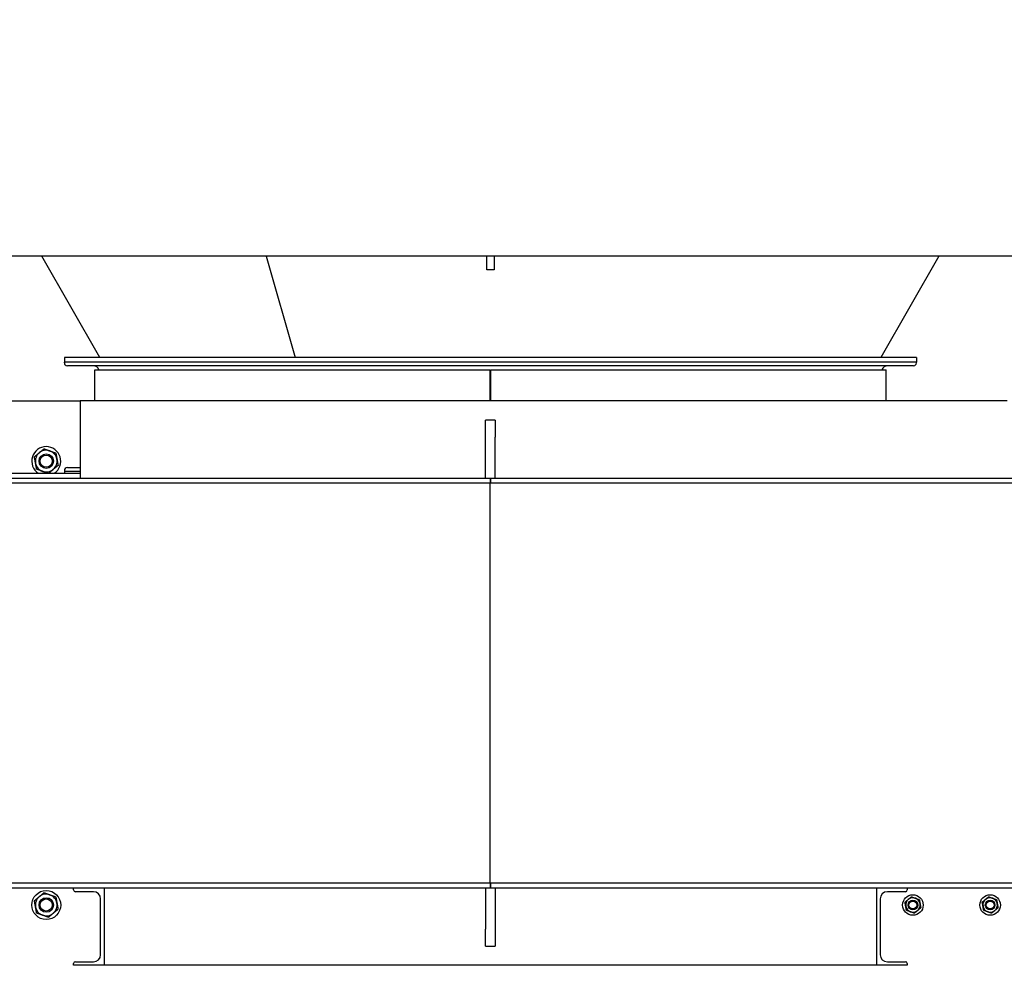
# Model space of a CAD drawing. Header units: inches. Extents: x 5 to 1128, y -85 to 748.
# Tile 328 of 656: x 393 to 444, y 612 to 661. Entities that reach past the tile are written whole.
import ezdxf

# ---------------------------------------------------------------- set-up
doc = ezdxf.new("R2010")
doc.units = ezdxf.units.IN
doc.header["$LTSCALE"] = 32
doc.header["$MEASUREMENT"] = 0
doc.layers.add('Dimension (ANSI)', color=7, linetype='Continuous', lineweight=25)
doc.layers.add('Visible (ANSI)', color=7, linetype='Continuous', lineweight=30)
doc.styles.add('Note Text (ANSI)', font='tahoma.ttf')
doc.dimstyles.new('SB Fraction-16 (ANSI)', dxfattribs={"dimscale": 32, "dimtxt": 0.125, "dimasz": 0.098425, "dimexe": 0.125, "dimexo": 0.0625, "dimgap": 0.031496, "dimtad": 0, "dimtih": 1, "dimtoh": 1, "dimdec": 4, "dimrnd": 1e-08, "dimzin": 0, "dimdsep": 46, "dimlunit": 5, "dimtxsty": 'Note Text (ANSI)', "dimcen": 0.09, "dimdle": 0.393701, "dimclrd": 256, "dimclre": 256, "dimclrt": 256, "dimadec": 0, "dimazin": 3, "dimtfac": 0.96, "dimtofl": 0, "dimtmove": 0, "dimatfit": 3, "dimfxl": 1, "dimfrac": 2, "dimtolj": 1, "dimtzin": 12, "dimlwd": -1, "dimlwe": -1, "dimarcsym": 0})

# ---------------------------------------------------------------- blocks, each defined once
blk = doc.blocks.new('*D19')
at = {"layer": 'Defpoints', "color": 0, "transparency": 16777216}
for p in [(484.781, 699.94), (324.685, 555.94), (484.781, 555.94)]:
    blk.add_point(p, dxfattribs=at)
at = {"layer": 'Dimension (ANSI)', "transparency": 16777216}
for p, q in [((482.781, 699.94), (320.685, 699.94)), ((324.685, 696.79), (324.685, 635.454)), ((324.685, 559.089), (324.685, 629.425)), ((482.781, 555.94), (320.685, 555.94))]:
    blk.add_line(p, q, dxfattribs=at)
for points in [[(324.16, 696.79), (325.21, 696.79), (324.685, 699.94)], [(324.16, 559.089), (325.21, 559.089), (324.685, 555.94)]]:
    blk.add_solid(points, dxfattribs=at)
at = {"layer": 'Dimension (ANSI)', "transparency": 16777216, "insert": (320.552, 634.446), "char_height": 4, "attachment_point": 1, "style": 'Note Text (ANSI)'}
blk.add_mtext('\\A1;144', dxfattribs=at)

msp = doc.modelspace()

# ---------------------------------------------------------------- linework, layer by layer
at = {"layer": 'Visible (ANSI)'}
for p, q in [((444.71813, 648.56478), (390.21813, 648.56478)), ((397.25068, 643.31478), (394.24768, 648.56478)), ((405.85791, 648.56478), (407.35941, 643.31478)), ((405.85791, 648.56478), (407.35941, 643.31478)), ((417.28063, 647.84603), (417.28063, 648.56478)), ((417.65563, 648.56478), (417.65563, 647.84603)), ((440.68858, 648.56478), (437.68558, 643.31478)), ((440.68858, 648.56478), (437.68558, 643.31478)), ((417.65563, 647.84603), (417.28063, 647.84603)), ((439.53063, 643.31478), (395.40563, 643.31478)), ((395.40563, 643.31478), (395.40563, 643.06478)), ((439.53063, 643.06478), (395.40563, 643.06478)), ((395.40563, 643.03358), (395.40563, 643.06478)), ((439.53063, 643.06478), (395.40563, 643.06478)), ((439.53063, 643.31478), (439.53063, 643.06478)), ((439.53063, 643.03358), (439.53063, 643.06478)), ((439.37433, 642.87728), (395.56193, 642.87728)), ((396.97663, 642.67958), (417.45237, 642.67958)), ((396.97663, 641.06478), (396.97663, 642.67958)), ((417.4525, 642.67958), (417.45237, 642.67958)), ((417.45237, 641.06478), (417.45237, 642.67958)), ((417.4525, 641.06478), (417.4525, 642.67958)), ((417.4839, 642.67958), (417.48376, 642.67958)), ((417.48376, 641.06478), (417.48376, 642.67958)), ((417.4839, 642.67958), (437.95963, 642.67958)), ((417.4839, 641.06478), (417.4839, 642.67958)), ((437.95963, 641.06478), (437.95963, 642.67958)), ((390.71813, 641.06478), (396.21813, 641.06478)), ((396.21813, 641.06478), (396.21813, 637.06478)), ((444.21813, 641.06478), (396.21813, 641.06478)), ((417.21813, 639.18978), (417.21813, 640.06478)), ((417.71813, 640.06478), (417.21813, 640.06478)), ((417.71813, 640.06478), (417.71813, 639.18978)), ((417.21813, 637.06478), (417.21813, 639.18978)), ((417.71813, 637.06478), (417.71813, 639.18978)), ((391.21813, 637.31478), (396.21813, 637.31478)), ((395.40563, 637.45058), (395.40563, 637.41938)), ((395.40563, 637.41938), (395.40563, 637.31478)), ((395.40563, 637.41938), (396.21813, 637.41938)), ((395.40563, 637.41938), (396.21813, 637.41938)), ((395.56193, 637.60688), (396.21813, 637.60688)), ((382.71443, 636.81478), (417.44495, 636.81478)), ((382.96443, 637.06478), (396.21813, 637.06478)), ((396.21813, 637.06478), (396.36824, 637.06478)), ((396.36824, 637.06478), (417.46555, 637.06478)), ((417.44495, 636.81478), (417.44495, 616.06478)), ((417.44495, 636.81478), (465.74154, 636.81478)), ((417.44495, 636.81478), (417.44495, 616.06478)), ((417.46555, 637.06478), (417.46813, 637.06478)), ((417.46813, 636.81478), (417.46813, 637.06478)), ((417.46813, 637.06478), (417.46813, 636.81478)), ((417.46813, 637.06478), (465.49154, 637.06478)), ((417.44495, 616.06478), (382.71443, 616.06478)), ((465.74154, 616.06478), (417.44495, 616.06478)), ((417.46813, 615.81478), (417.46813, 616.06478)), ((417.46813, 616.06478), (417.46813, 615.81478)), ((417.46555, 615.81478), (382.96443, 615.81478)), ((395.88413, 615.72278), (395.88413, 615.81478)), ((396.91613, 615.63078), (395.97613, 615.63078)), ((397.46813, 615.81478), (397.46813, 611.81478)), ((417.21813, 615.81478), (417.21813, 613.68978)), ((417.46813, 615.81478), (417.46555, 615.81478)), ((465.49154, 615.81478), (417.46813, 615.81478)), ((417.71813, 615.81478), (417.71813, 613.68978)), ((437.46813, 611.81478), (437.46813, 615.81478)), ((438.96013, 615.63078), (438.02013, 615.63078)), ((439.05213, 615.81478), (439.05213, 615.72278)), ((397.28413, 612.36678), (397.28413, 615.26278)), ((437.65213, 615.26278), (437.65213, 612.36678)), ((417.21813, 612.81478), (417.21813, 613.68978)), ((417.71813, 613.68978), (417.71813, 612.81478)), ((417.21813, 612.81478), (417.71813, 612.81478)), ((395.88413, 611.81478), (395.88413, 611.90678)), ((397.46813, 611.81478), (395.88413, 611.81478)), ((395.97613, 611.99878), (396.91613, 611.99878)), ((437.46813, 611.81478), (397.46813, 611.81478)), ((439.05213, 611.81478), (437.46813, 611.81478)), ((438.02013, 611.99878), (438.96013, 611.99878)), ((439.05213, 611.90678), (439.05213, 611.81478))]:
    msp.add_line(p, q, dxfattribs=at)
for centre, radius in [((394.46813, 637.93978), 0.37513), ((394.46813, 637.93978), 0.375), ((394.46813, 637.93978), 0.31366), ((394.46813, 614.94028), 0.75), ((439.34313, 614.93978), 0.53125), ((443.34313, 614.93978), 0.53125), ((394.46813, 614.94028), 0.37513), ((394.46813, 614.94028), 0.375), ((394.46813, 614.94028), 0.31366), ((439.34313, 614.93978), 0.25014), ((439.34313, 614.93978), 0.25), ((439.34313, 614.93978), 0.20281), ((443.34313, 614.93978), 0.25014), ((443.34313, 614.93978), 0.25), ((443.34313, 614.93978), 0.20281)]:
    msp.add_circle(centre, radius, dxfattribs=at)
for centre, radius, start, end in [((395.56193, 643.03358), 0.1563, 180, 270), ((439.37433, 643.03358), 0.1563, 270, 0), ((396.90563, 642.56478), 0.3125, 21.552893, 90), ((438.03063, 642.56478), 0.3125, 90, 158.447107), ((394.46813, 637.93978), 0.75, 303.55731, 236.44269), ((394.46813, 637.93978), 0.5625, 130.16068, 190.16068), ((394.46813, 637.93978), 0.5625, 70.16068, 130.16068), ((394.46813, 637.93978), 0.5625, 10.16068, 70.16068), ((394.46813, 637.93978), 0.5625, 190.16068, 250.16068), ((394.46813, 637.93978), 0.5625, 310.16068, 10.16068), ((394.46813, 637.93978), 0.5625, 250.16068, 310.16068), ((395.56193, 637.45058), 0.1563, 90, 180), ((394.46813, 614.94028), 0.5625, 70.16068, 130.16068), ((394.46813, 614.94028), 0.5625, 10.16068, 70.16068), ((395.97613, 615.72278), 0.092, 180, 270), ((396.91613, 615.26278), 0.368, 0, 90), ((438.02013, 615.26278), 0.368, 90, 180), ((438.96013, 615.72278), 0.092, 270, 0), ((394.46813, 614.94028), 0.5625, 130.16068, 190.16068), ((394.46813, 614.94028), 0.5625, 310.16068, 10.16068), ((439.34313, 614.93978), 0.375, 130.16068, 190.16068), ((439.34313, 614.93978), 0.375, 190.16068, 250.16068), ((439.34313, 614.93978), 0.375, 70.16068, 130.16068), ((439.34313, 614.93978), 0.375, 10.16068, 70.16068), ((439.34313, 614.93978), 0.375, 310.16068, 10.16068), ((443.34313, 614.93978), 0.375, 130.16068, 190.16068), ((443.34313, 614.93978), 0.375, 190.16068, 250.16068), ((443.34313, 614.93978), 0.375, 70.16068, 130.16068), ((443.34313, 614.93978), 0.375, 10.16068, 70.16068), ((443.34313, 614.93978), 0.375, 310.16068, 10.16068), ((394.46813, 614.94028), 0.5625, 190.16068, 250.16068), ((394.46813, 614.94028), 0.5625, 250.16068, 310.16068), ((439.34313, 614.93978), 0.375, 250.16068, 310.16068), ((443.34313, 614.93978), 0.375, 250.16068, 310.16068), ((396.91613, 612.36678), 0.368, 270, 0), ((438.02013, 612.36678), 0.368, 180, 270), ((395.97613, 611.90678), 0.092, 90, 180), ((438.96013, 611.90678), 0.092, 0, 90)]:
    msp.add_arc(centre, radius, start, end, dxfattribs=at)
for points, weights in [([(393.85716, 638.16022), (393.99017, 638.27246), (394.10536, 638.36966)], [1, 1.0379548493, 1]), ([(394.10536, 638.36966), (394.22054, 638.46687), (394.35355, 638.57911)], [1, 1.0379548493, 1]), ([(394.35355, 638.57911), (394.51726, 638.52005), (394.65904, 638.46889)], [1, 1.0379548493, 1]), ([(394.65904, 638.46889), (394.80081, 638.41774), (394.96452, 638.35868)], [1, 1.0379548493, 1]), ([(394.96452, 638.35868), (394.99522, 638.18737), (395.02181, 638.03901)], [1, 1.0379548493, 1]), ([(393.91445, 637.84055), (393.88787, 637.98891), (393.85716, 638.16022)], [1, 1.0379548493, 1]), ([(393.97175, 637.52088), (393.94104, 637.69219), (393.91445, 637.84055)], [1, 1.0379548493, 1]), ([(395.02181, 638.03901), (395.0484, 637.89065), (395.0791, 637.71934)], [1, 1.0379548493, 1]), ([(394.27723, 637.41067), (394.13545, 637.46182), (393.97175, 637.52088)], [1, 1.0379548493, 1]), ([(394.54299, 637.31478), (394.40264, 637.36542), (394.27723, 637.41067)], [1.00797338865, 1.03342831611, 1]), ([(394.83091, 637.5099), (394.72264, 637.41853), (394.5997, 637.31478)], [1, 1.03559501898, 1.00442621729]), ([(395.0791, 637.71934), (394.9461, 637.6071), (394.83091, 637.5099)], [1, 1.0379548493, 1]), ([(394.10536, 615.37016), (394.22054, 615.46737), (394.35355, 615.57961)], [1, 1.0379548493, 1]), ([(394.35355, 615.57961), (394.51726, 615.52055), (394.65904, 615.46939)], [1, 1.0379548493, 1]), ([(394.65904, 615.46939), (394.80081, 615.41824), (394.96452, 615.35918)], [1, 1.0379548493, 1]), ([(393.85716, 615.16072), (393.99017, 615.27296), (394.10536, 615.37016)], [1, 1.0379548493, 1]), ([(393.91445, 614.84105), (393.88787, 614.98941), (393.85716, 615.16072)], [1, 1.0379548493, 1]), ([(394.96452, 615.35918), (394.99522, 615.18787), (395.02181, 615.03951)], [1, 1.0379548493, 1]), ([(395.02181, 615.03951), (395.0484, 614.89115), (395.0791, 614.71984)], [1, 1.0379548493, 1]), ([(438.93582, 615.08674), (439.02449, 615.16157), (439.10128, 615.22637)], [1, 1.0379548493, 1]), ([(438.97401, 614.87363), (438.95629, 614.97253), (438.93582, 615.08674)], [1, 1.0379548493, 1]), ([(439.01221, 614.66052), (438.99174, 614.77472), (438.97401, 614.87363)], [1, 1.0379548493, 1]), ([(439.10128, 615.22637), (439.17807, 615.29117), (439.26675, 615.366)], [1, 1.0379548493, 1]), ([(439.26675, 615.366), (439.37588, 615.32662), (439.4704, 615.29252)], [1, 1.0379548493, 1]), ([(439.4704, 615.29252), (439.56492, 615.25842), (439.67406, 615.21904)], [1, 1.0379548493, 1]), ([(439.67406, 615.21904), (439.69453, 615.10484), (439.71225, 615.00593)], [1, 1.0379548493, 1]), ([(439.71225, 615.00593), (439.72998, 614.90703), (439.75045, 614.79282)], [1, 1.0379548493, 1]), ([(442.93582, 615.08674), (443.02449, 615.16157), (443.10128, 615.22637)], [1, 1.0379548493, 1]), ([(442.97401, 614.87363), (442.95629, 614.97253), (442.93582, 615.08674)], [1, 1.0379548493, 1]), ([(443.01221, 614.66052), (442.99174, 614.77472), (442.97401, 614.87363)], [1, 1.0379548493, 1]), ([(443.10128, 615.22637), (443.17807, 615.29117), (443.26675, 615.366)], [1, 1.0379548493, 1]), ([(443.26675, 615.366), (443.37588, 615.32662), (443.4704, 615.29252)], [1, 1.0379548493, 1]), ([(443.4704, 615.29252), (443.56492, 615.25842), (443.67406, 615.21904)], [1, 1.0379548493, 1]), ([(443.67406, 615.21904), (443.69453, 615.10484), (443.71225, 615.00593)], [1, 1.0379548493, 1]), ([(443.71225, 615.00593), (443.72998, 614.90703), (443.75045, 614.79282)], [1, 1.0379548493, 1]), ([(393.97175, 614.52138), (393.94104, 614.69269), (393.91445, 614.84105)], [1, 1.0379548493, 1]), ([(394.27723, 614.41117), (394.13545, 614.46232), (393.97175, 614.52138)], [1, 1.0379548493, 1]), ([(394.58271, 614.30095), (394.41901, 614.36001), (394.27723, 614.41117)], [1, 1.0379548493, 1]), ([(394.83091, 614.5104), (394.71572, 614.41319), (394.58271, 614.30095)], [1, 1.0379548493, 1]), ([(395.0791, 614.71984), (394.9461, 614.6076), (394.83091, 614.5104)], [1, 1.0379548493, 1]), ([(439.21586, 614.58704), (439.12135, 614.62114), (439.01221, 614.66052)], [1, 1.0379548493, 1]), ([(439.41952, 614.51356), (439.31038, 614.55294), (439.21586, 614.58704)], [1, 1.0379548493, 1]), ([(439.58498, 614.65319), (439.50819, 614.58839), (439.41952, 614.51356)], [1, 1.0379548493, 1]), ([(439.75045, 614.79282), (439.66177, 614.71799), (439.58498, 614.65319)], [1, 1.0379548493, 1]), ([(443.21586, 614.58704), (443.12135, 614.62114), (443.01221, 614.66052)], [1, 1.0379548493, 1]), ([(443.41952, 614.51356), (443.31038, 614.55294), (443.21586, 614.58704)], [1, 1.0379548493, 1]), ([(443.58498, 614.65319), (443.50819, 614.58839), (443.41952, 614.51356)], [1, 1.0379548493, 1]), ([(443.75045, 614.79282), (443.66177, 614.71799), (443.58498, 614.65319)], [1, 1.0379548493, 1])]:
    msp.add_rational_spline(points, weights, degree=2, dxfattribs=at)

# ---------------------------------------------------------------- dimensions: what is measured, and where the dimension line sits
at = {"layer": 'Dimension (ANSI)'}
dim = msp.add_linear_dim(base=(324.68489, 555.93978), p1=(484.78063, 699.93978), p2=(484.78063, 555.93978), angle=90, dimstyle='SB Fraction-16 (ANSI)', override={"dimgap": 0.031496, "dimdec": 4, "dimtol": 0, "dimlim": 0, "dimtp": 0, "dimtm": 0, "dimtdec": 2, "dimatfit": 1}, dxfattribs=at)
dim.commit()
dim.dimension.update_dxf_attribs({"geometry": '*D19', "text_midpoint": (324.68489, 632.43978), "dimtype": 160})

doc.saveas('drawing.dxf')
